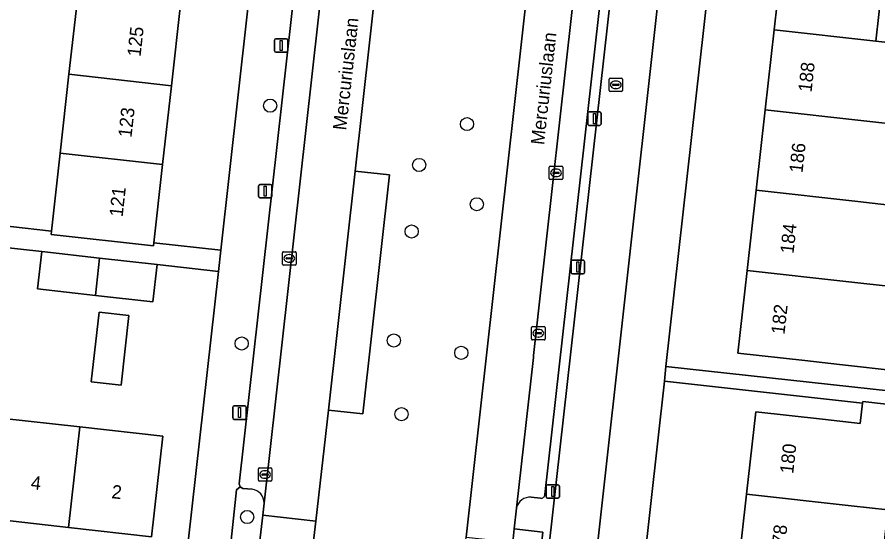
# Model space of a CAD drawing. Extents: x 161928 to 163071, y 386474 to 387428.
# Drawn here: x 162309.1 to 162373.1, y 387281.8 to 387320.1 of the extents above; entities that cross this region are included whole.
import ezdxf

# ---------------------------------------------------------------- set-up
doc = ezdxf.new("R2010")
doc.units = 0
for name, color, linetype in [('IMGEO_Berm_groen', 7, 'Continuous'), ('IMGEO_Boom', 7, 'Continuous'), ('IMGEO_Erf', 7, 'Continuous'), ('IMGEO_Fietspad_gesloten', 7, 'Continuous'), ('IMGEO_Kolk', 7, 'Continuous'), ('IMGEO_Lichtmast', 7, 'Continuous'), ('IMGEO_Openbare_ruimte_label', 7, 'Continuous'), ('IMGEO_Pand', 7, 'Continuous'), ('IMGEO_Pand_nummerreeks', 7, 'Continuous'), ('IMGEO_Parkeervlak_open', 7, 'Continuous'), ('IMGEO_Rijbaan_lokaal_open', 7, 'Continuous'), ('IMGEO_Rioolput', 7, 'Continuous'), ('IMGEO_Verkeerseiland_open', 7, 'Continuous'), ('IMGEO_Voetpad_open', 7, 'Continuous')]:
    doc.layers.add(name, color=color, linetype=linetype)

msp = doc.modelspace()

# ---------------------------------------------------------------- linework, layer by layer
at = {"layer": 'IMGEO_Berm_groen'}
for points in [[(162341.836, 387373.727), (162341.193, 387370.388), (162343.765, 387370.117), (162341.755, 387352.263), (162339.181, 387352.564), (162334.275, 387308.62), (162336.82, 387308.337), (162334.839, 387290.582), (162332.282, 387290.843), (162331.351, 387282.605), (162331.086, 387280.278), (162342.27, 387279.069), (162342.531, 387281.409), (162347.146, 387322.68), (162344.579, 387323), (162346.593, 387340.826)], [(162326.61, 387284.979), (162325.917, 387285.033), (162325.729, 387285.148), (162325.454, 387284.915), (162325.046, 387281.174), (162327.162, 387280.942), (162327.399, 387283.033), (162327.499, 387283.927)]]:
    msp.add_lwpolyline(points, dxfattribs=at)
msp.add_lwpolyline([(162348.24, 387281.78), (162346.105, 387282.013), (162345.999, 387281.03), (162345.763, 387278.83), (162347.879, 387278.599)], close=True, dxfattribs=at)
msp.add_arc((162326.457, 387283.948), 1.042, 358.82498, 81.57445, dxfattribs=at)
at = {"layer": 'IMGEO_Boom'}
for centre in [(162327.957, 387313.481), (162342.595, 387312.112), (162339.032, 387309.074), (162343.331, 387306.151), (162338.479, 387304.124), (162325.836, 387295.797), (162337.154, 387296.02), (162342.17, 387295.106), (162337.722, 387290.545), (162326.246, 387282.898)]:
    msp.add_circle(centre, 0.489, dxfattribs=at)
at = {"layer": 'IMGEO_Erf'}
for points in [[(162316.373, 387346.05), (162317.036, 387351.978), (162317.682, 387357.746), (162318.371, 387363.898), (162319.055, 387370.014), (162313.945, 387370.587), (162314.616, 387376.578), (162319.726, 387376.006), (162327.348, 387375.153), (162326.677, 387369.16), (162325.993, 387363.044), (162325.304, 387356.892), (162324.658, 387351.124), (162323.995, 387345.196), (162323.311, 387339.086), (162322.624, 387332.951), (162321.967, 387327.082), (162321.286, 387321), (162320.61, 387314.96), (162319.954, 387309.102), (162319.303, 387303.286), (162324.281, 387302.729), (162332.617, 387377.38)], [(162374.733, 387293.742), (162370.303, 387294.239), (162367.718, 387294.529), (162362.749, 387295.085), (162363.438, 387301.236), (162364.105, 387307.199), (162364.773, 387313.162), (162365.44, 387319.125), (162366.108, 387325.088), (162366.775, 387331.05), (162367.442, 387337.013), (162368.11, 387342.976), (162368.777, 387348.939), (162369.466, 387355.09), (162364.401, 387355.657), (162364.388, 387355.47), (162364.265, 387355.501), (162363.697, 387350.491), (162357.394, 387294.088), (162386.416, 387290.929)], [(162299.466, 387305.528), (162311.684, 387304.16), (162312.332, 387309.955), (162312.988, 387315.814), (162313.664, 387321.854), (162314.345, 387327.936), (162314.373, 387328.187), (162311.454, 387328.514), (162312.084, 387334.132), (162315.002, 387333.805), (162315.689, 387339.94), (162316.373, 387346.05)], [(162373.661, 387324.243), (162372.994, 387318.28), (162375.645, 387317.984)], [(162324.106, 387301.161), (162319.542, 387301.671), (162319.229, 387298.894), (162314.96, 387299.375), (162310.661, 387299.859), (162310.974, 387302.637), (162307.559, 387303.018)], [(162321.108, 387277.527), (162321.589, 387278.626), (162324.106, 387301.161)], [(162373.239, 387277.465), (162370.496, 387277.771), (162369.831, 387271.808), (162373.539, 387271.394), (162372.875, 387265.43), (162372.211, 387259.467), (162368.502, 387259.881), (162367.82, 387253.76), (162365.017, 387254.072), (162360.047, 387254.626), (162360.729, 387260.748), (162361.394, 387266.711), (162362.059, 387272.675), (162362.723, 387278.638), (162363.388, 387284.601), (162364.071, 387290.727), (162369.041, 387290.173), (162371.843, 387289.86), (162372.01, 387291.354), (162357.273, 387293.001), (162353.679, 387260.843), (162352.911, 387253.975), (162381.652, 387250.761)], [(162307.927, 387290.252), (162313.79, 387289.596), (162319.962, 387288.905), (162319.126, 387281.437), (162312.953, 387282.128), (162307.09, 387282.784)]]:
    msp.add_lwpolyline(points, dxfattribs=at)
msp.add_lwpolyline([(162315.228, 387298.119), (162317.446, 387297.871), (162316.867, 387292.702), (162314.649, 387292.951)], close=True, dxfattribs=at)
at = {"layer": 'IMGEO_Fietspad_gesloten'}
for points in [[(162315.626, 386950.841), (162317.167, 386964.756), (162318.47, 386976.523), (162334.734, 387123.4), (162337.473, 387147.951), (162350.137, 387261.458), (162363.238, 387379.093), (162354.795, 387376.661)], [(162358.923, 387372.829), (162357.435, 387358.557), (162347.6, 387270.903)]]:
    msp.add_lwpolyline(points, dxfattribs=at)
at = {"layer": 'IMGEO_Kolk'}
for p, q in [((162348.716, 387308.057), (162348.716, 387308.909)), ((162348.791, 387308.983), (162349.643, 387308.983)), ((162349.204, 387308.763), (162349.229, 387308.763)), ((162349.717, 387308.909), (162349.717, 387308.057)), ((162348.975, 387308.477), (162348.975, 387308.489)), ((162349.413, 387308.44), (162349.015, 387308.44)), ((162349.018, 387308.526), (162349.416, 387308.526)), ((162349.227, 387308.203), (162349.202, 387308.203)), ((162349.459, 387308.489), (162349.459, 387308.477)), ((162349.643, 387307.983), (162348.791, 387307.983)), ((162328.876, 387301.7), (162328.876, 387302.552)), ((162328.951, 387302.626), (162329.803, 387302.626)), ((162329.364, 387302.406), (162329.389, 387302.406)), ((162329.877, 387302.552), (162329.877, 387301.7)), ((162329.135, 387302.12), (162329.135, 387302.132)), ((162329.573, 387302.083), (162329.175, 387302.083)), ((162329.178, 387302.169), (162329.576, 387302.169)), ((162329.387, 387301.846), (162329.362, 387301.846)), ((162329.619, 387302.132), (162329.619, 387302.12)), ((162329.803, 387301.626), (162328.951, 387301.626)), ((162347.395, 387296.137), (162347.395, 387296.989)), ((162347.47, 387297.063), (162348.322, 387297.063)), ((162347.654, 387296.557), (162347.654, 387296.569)), ((162347.697, 387296.606), (162348.095, 387296.606)), ((162347.883, 387296.843), (162347.908, 387296.843)), ((162348.138, 387296.569), (162348.138, 387296.557)), ((162348.396, 387296.989), (162348.396, 387296.137)), ((162348.322, 387296.063), (162347.47, 387296.063)), ((162348.092, 387296.52), (162347.694, 387296.52)), ((162347.906, 387296.283), (162347.881, 387296.283)), ((162327.077, 387285.632), (162327.077, 387286.484)), ((162327.152, 387286.558), (162328.004, 387286.558)), ((162327.565, 387286.338), (162327.59, 387286.338)), ((162328.078, 387286.484), (162328.078, 387285.632)), ((162327.336, 387286.052), (162327.336, 387286.064)), ((162327.774, 387286.015), (162327.376, 387286.015)), ((162327.379, 387286.101), (162327.777, 387286.101)), ((162327.588, 387285.778), (162327.563, 387285.778)), ((162327.82, 387286.064), (162327.82, 387286.052)), ((162328.004, 387285.558), (162327.152, 387285.558))]:
    msp.add_line(p, q, dxfattribs=at)
for points in [[(162348.716, 387308.057), (162348.716, 387308.909)], [(162348.791, 387308.983), (162349.643, 387308.983)], [(162349.717, 387308.909), (162349.717, 387308.057)], [(162349.643, 387307.983), (162348.791, 387307.983)], [(162328.876, 387301.7), (162328.876, 387302.552)], [(162328.951, 387302.626), (162329.803, 387302.626)], [(162329.877, 387302.552), (162329.877, 387301.7)], [(162329.803, 387301.626), (162328.951, 387301.626)], [(162347.395, 387296.137), (162347.395, 387296.989)], [(162347.47, 387297.063), (162348.322, 387297.063)], [(162348.396, 387296.989), (162348.396, 387296.137)], [(162348.322, 387296.063), (162347.47, 387296.063)], [(162327.077, 387285.632), (162327.077, 387286.484)], [(162327.152, 387286.558), (162328.004, 387286.558)], [(162328.078, 387286.484), (162328.078, 387285.632)], [(162328.004, 387285.558), (162327.152, 387285.558)]]:
    msp.add_lwpolyline(points, dxfattribs=at)
for centre, radius, start, end in [((162348.793, 387308.907), 0.0765, 91.55205, 178.44795), ((162348.793, 387308.907), 0.0765, 91.55205, 178.44795), ((162349.641, 387308.907), 0.0765, 1.55205, 88.44795), ((162349.641, 387308.907), 0.0765, 1.55205, 88.44795), ((162349.015, 387308.486), 0.0403, 85.87752, 175.75265), ((162349.012, 387308.476), 0.0366, 178.93798, 274.71019), ((162349.416, 387308.483), 0.043, 264.86636, 352.45326), ((162349.42, 387308.488), 0.0386, 1.73085, 96.63898), ((162348.793, 387308.059), 0.0765, 181.55205, 268.44795), ((162348.793, 387308.059), 0.0765, 181.55205, 268.44795), ((162349.641, 387308.059), 0.0765, 271.55205, 358.44795), ((162349.641, 387308.059), 0.0765, 271.55205, 358.44795), ((162328.953, 387302.55), 0.0765, 91.55205, 178.44795), ((162328.953, 387302.55), 0.0765, 91.55205, 178.44795), ((162329.801, 387302.55), 0.0765, 1.55205, 88.44795), ((162329.801, 387302.55), 0.0765, 1.55205, 88.44795), ((162328.953, 387301.702), 0.0765, 181.55205, 268.44795), ((162328.953, 387301.702), 0.0765, 181.55205, 268.44795), ((162329.175, 387302.129), 0.0403, 85.87752, 175.75265), ((162329.172, 387302.119), 0.0366, 178.93798, 274.71019), ((162329.576, 387302.126), 0.043, 264.86636, 352.45326), ((162329.58, 387302.131), 0.0386, 1.73085, 96.63898), ((162329.801, 387301.702), 0.0765, 271.55205, 358.44795), ((162329.801, 387301.702), 0.0765, 271.55205, 358.44795), ((162347.472, 387296.987), 0.0765, 91.55205, 178.44795), ((162347.472, 387296.987), 0.0765, 91.55205, 178.44795), ((162347.694, 387296.566), 0.0403, 85.87752, 175.75265), ((162347.691, 387296.556), 0.0366, 178.93798, 274.71019), ((162348.095, 387296.563), 0.043, 264.86636, 352.45326), ((162348.099, 387296.568), 0.0386, 1.73085, 96.63898), ((162348.32, 387296.987), 0.0765, 1.55205, 88.44795), ((162348.32, 387296.987), 0.0765, 1.55205, 88.44795), ((162347.472, 387296.139), 0.0765, 181.55205, 268.44795), ((162347.472, 387296.139), 0.0765, 181.55205, 268.44795), ((162348.32, 387296.139), 0.0765, 271.55205, 358.44795), ((162348.32, 387296.139), 0.0765, 271.55205, 358.44795), ((162327.154, 387286.482), 0.0765, 91.55205, 178.44795), ((162327.154, 387286.482), 0.0765, 91.55205, 178.44795), ((162328.002, 387286.482), 0.0765, 1.55205, 88.44795), ((162328.002, 387286.482), 0.0765, 1.55205, 88.44795), ((162327.376, 387286.061), 0.0403, 85.87752, 175.75265), ((162327.373, 387286.051), 0.0366, 178.93798, 274.71019), ((162327.777, 387286.058), 0.043, 264.86636, 352.45326), ((162327.781, 387286.063), 0.0386, 1.73085, 96.63898), ((162327.154, 387285.634), 0.0765, 181.55205, 268.44795), ((162327.154, 387285.634), 0.0765, 181.55205, 268.44795), ((162328.002, 387285.634), 0.0765, 271.55205, 358.44795), ((162328.002, 387285.634), 0.0765, 271.55205, 358.44795)]:
    msp.add_arc(centre, radius, start, end, dxfattribs=at)
for centre, major_axis, ratio, start_param, end_param in [((162349.203, 387308.483), (-0.387, 0.002), 0.722429, 4.712389, 7.853982), ((162349.228, 387308.483), (-0.39, 0.002), 0.717154, 1.570796, 4.712389), ((162329.363, 387302.126), (-0.387, 0.002), 0.722429, 4.712389, 7.853982), ((162329.388, 387302.126), (-0.39, 0.002), 0.717154, 1.570796, 4.712389), ((162347.882, 387296.563), (-0.387, 0.002), 0.722429, 4.712389, 7.853982), ((162347.907, 387296.563), (-0.39, 0.002), 0.717154, 1.570796, 4.712389), ((162327.564, 387286.058), (-0.387, 0.002), 0.722429, 4.712389, 7.853982), ((162327.589, 387286.058), (-0.39, 0.002), 0.717154, 1.570796, 4.712389)]:
    msp.add_ellipse(centre, major_axis=major_axis, ratio=ratio, start_param=start_param, end_param=end_param, dxfattribs=at)
at = {"layer": 'IMGEO_Lichtmast'}
for p, q in [((162328.277, 387317.556), (162328.277, 387318.356)), ((162328.277, 387318.356), (162328.277, 387317.556)), ((162328.377, 387318.456), (162329.167, 387318.456)), ((162329.167, 387318.456), (162328.377, 387318.456)), ((162329.267, 387318.356), (162329.267, 387317.556)), ((162329.267, 387317.556), (162329.267, 387318.356)), ((162329.167, 387317.456), (162328.377, 387317.456)), ((162328.377, 387317.456), (162329.167, 387317.456)), ((162351.574, 387312.115), (162351.574, 387312.915)), ((162351.574, 387312.915), (162351.574, 387312.115)), ((162351.674, 387313.015), (162352.464, 387313.015)), ((162352.464, 387313.015), (162351.674, 387313.015)), ((162352.564, 387312.915), (162352.564, 387312.115)), ((162352.564, 387312.115), (162352.564, 387312.915)), ((162352.464, 387312.015), (162351.674, 387312.015)), ((162351.674, 387312.015), (162352.464, 387312.015)), ((162327.099, 387306.728), (162327.099, 387307.528)), ((162327.099, 387307.528), (162327.099, 387306.728)), ((162327.199, 387307.628), (162327.989, 387307.628)), ((162327.989, 387307.628), (162327.199, 387307.628)), ((162328.089, 387307.528), (162328.089, 387306.728)), ((162328.089, 387306.728), (162328.089, 387307.528)), ((162327.989, 387306.628), (162327.199, 387306.628)), ((162327.199, 387306.628), (162327.989, 387306.628)), ((162350.345, 387301.085), (162350.345, 387301.885)), ((162350.345, 387301.885), (162350.345, 387301.085)), ((162350.445, 387301.985), (162351.235, 387301.985)), ((162351.235, 387301.985), (162350.445, 387301.985)), ((162351.335, 387301.885), (162351.335, 387301.085)), ((162351.335, 387301.085), (162351.335, 387301.885)), ((162351.235, 387300.985), (162350.445, 387300.985)), ((162350.445, 387300.985), (162351.235, 387300.985)), ((162325.184, 387290.263), (162325.184, 387291.063)), ((162325.184, 387291.063), (162325.184, 387290.263)), ((162325.284, 387291.163), (162326.074, 387291.163)), ((162326.074, 387291.163), (162325.284, 387291.163)), ((162326.174, 387291.063), (162326.174, 387290.263)), ((162326.174, 387290.263), (162326.174, 387291.063)), ((162326.074, 387290.163), (162325.284, 387290.163)), ((162325.284, 387290.163), (162326.074, 387290.163)), ((162348.472, 387284.391), (162348.472, 387285.191)), ((162348.472, 387285.191), (162348.472, 387284.391)), ((162348.572, 387285.291), (162349.362, 387285.291)), ((162349.362, 387285.291), (162348.572, 387285.291)), ((162349.462, 387285.191), (162349.462, 387284.391)), ((162349.462, 387284.391), (162349.462, 387285.191)), ((162349.362, 387284.291), (162348.572, 387284.291)), ((162348.572, 387284.291), (162349.362, 387284.291))]:
    msp.add_line(p, q, dxfattribs=at)
for points in [[(162328.697, 387318.331), (162328.847, 387318.331), (162328.847, 387317.581), (162328.697, 387317.581), (162328.697, 387318.331)], [(162351.994, 387312.89), (162352.144, 387312.89), (162352.144, 387312.14), (162351.994, 387312.14), (162351.994, 387312.89)], [(162327.519, 387307.503), (162327.669, 387307.503), (162327.669, 387306.753), (162327.519, 387306.753), (162327.519, 387307.503)], [(162350.765, 387301.86), (162350.915, 387301.86), (162350.915, 387301.11), (162350.765, 387301.11), (162350.765, 387301.86)], [(162325.604, 387291.038), (162325.754, 387291.038), (162325.754, 387290.288), (162325.604, 387290.288), (162325.604, 387291.038)], [(162348.892, 387285.166), (162349.042, 387285.166), (162349.042, 387284.416), (162348.892, 387284.416), (162348.892, 387285.166)]]:
    msp.add_lwpolyline(points, dxfattribs=at)
for centre, start, end in [((162328.377, 387318.356), 90, 180), ((162328.377, 387318.356), 90, 180), ((162329.167, 387318.356), 0, 90), ((162329.167, 387318.356), 360, 90), ((162328.377, 387317.556), 180, 270), ((162328.377, 387317.556), 180, 270), ((162329.167, 387317.556), 270, 0), ((162329.167, 387317.556), 270, 0), ((162351.674, 387312.915), 90, 180), ((162351.674, 387312.915), 90, 180), ((162352.464, 387312.915), 0, 90), ((162352.464, 387312.915), 360, 90), ((162351.674, 387312.115), 180, 270), ((162351.674, 387312.115), 180, 270), ((162352.464, 387312.115), 270, 0), ((162352.464, 387312.115), 270, 0), ((162327.199, 387307.528), 90, 180), ((162327.199, 387307.528), 90, 180), ((162327.989, 387307.528), 0, 90), ((162327.989, 387307.528), 360, 90), ((162327.199, 387306.728), 180, 270), ((162327.199, 387306.728), 180, 270), ((162327.989, 387306.728), 270, 0), ((162327.989, 387306.728), 270, 0), ((162350.445, 387301.885), 90, 180), ((162350.445, 387301.885), 90, 180), ((162351.235, 387301.885), 0, 90), ((162351.235, 387301.885), 360, 90), ((162350.445, 387301.085), 180, 270), ((162350.445, 387301.085), 180, 270), ((162351.235, 387301.085), 270, 0), ((162351.235, 387301.085), 270, 0), ((162325.284, 387291.063), 90, 180), ((162325.284, 387291.063), 90, 180), ((162326.074, 387291.063), 0, 90), ((162326.074, 387291.063), 360, 90), ((162325.284, 387290.263), 180, 270), ((162325.284, 387290.263), 180, 270), ((162326.074, 387290.263), 270, 0), ((162326.074, 387290.263), 270, 0), ((162348.572, 387285.191), 90, 180), ((162348.572, 387285.191), 90, 180), ((162349.362, 387285.191), 0, 90), ((162349.362, 387285.191), 360, 90), ((162348.572, 387284.391), 180, 270), ((162348.572, 387284.391), 180, 270), ((162349.362, 387284.391), 270, 0), ((162349.362, 387284.391), 270, 0)]:
    msp.add_arc(centre, 0.1, start, end, dxfattribs=at)
at = {"layer": 'IMGEO_Pand'}
for points in [[(162366.108, 387325.088), (162365.44, 387319.125), (162372.994, 387318.28), (162373.661, 387324.243)], [(162313.664, 387321.854), (162312.988, 387315.814), (162320.61, 387314.96), (162321.286, 387321)], [(162375.645, 387317.984), (162372.994, 387318.28), (162365.44, 387319.125), (162364.773, 387313.162), (162372.326, 387312.317), (162374.978, 387312.02)], [(162312.988, 387315.814), (162312.332, 387309.955), (162319.954, 387309.102), (162320.61, 387314.96)], [(162374.978, 387312.02), (162372.326, 387312.317), (162364.773, 387313.162), (162364.105, 387307.199), (162371.659, 387306.354), (162374.441, 387306.043), (162375.108, 387312.005)], [(162319.954, 387309.102), (162312.332, 387309.955), (162311.684, 387304.16), (162311.656, 387303.914), (162319.278, 387303.061), (162319.303, 387303.286)], [(162375.031, 387305.977), (162374.441, 387306.043), (162371.659, 387306.354), (162364.105, 387307.199), (162363.438, 387301.236), (162370.992, 387300.391), (162374.364, 387300.014)], [(162315.271, 387302.153), (162310.974, 387302.637), (162310.661, 387299.859), (162314.96, 387299.375)], [(162314.96, 387299.375), (162319.229, 387298.894), (162319.542, 387301.671), (162315.271, 387302.153)], [(162374.364, 387300.014), (162370.992, 387300.391), (162363.438, 387301.236), (162362.749, 387295.085), (162367.718, 387294.529), (162370.303, 387294.239), (162374.733, 387293.742), (162375.421, 387299.896)], [(162317.446, 387297.871), (162315.228, 387298.119), (162314.649, 387292.951), (162316.867, 387292.702)], [(162374.855, 387290.874), (162374.887, 387291.163), (162372.024, 387291.482), (162372.01, 387291.354), (162371.843, 387289.86), (162369.041, 387290.173), (162364.071, 387290.727), (162363.388, 387284.601), (162371.16, 387283.734), (162373.904, 387283.428), (162374.023, 387283.415)], [(162313.79, 387289.596), (162307.927, 387290.252), (162307.09, 387282.784), (162312.953, 387282.128)], [(162312.953, 387282.128), (162319.126, 387281.437), (162319.962, 387288.905), (162313.79, 387289.596)], [(162373.904, 387283.428), (162371.16, 387283.734), (162363.388, 387284.601), (162362.723, 387278.638), (162370.496, 387277.771), (162373.239, 387277.465)]]:
    msp.add_lwpolyline(points, close=True, dxfattribs=at)
at = {"layer": 'IMGEO_Parkeervlak_open'}
for points in [[(162327.499, 387283.927), (162337.327, 387371.738)], [(162335.209, 387370.8), (162325.658, 387285.366), (162325.729, 387285.148), (162325.917, 387285.033), (162326.61, 387284.979)], [(162354.241, 387354.797), (162347.545, 387294.905), (162347.53, 387294.77), (162346.272, 387283.569)], [(162348.385, 387284.579), (162356.114, 387353.455)], [(162347.362, 387284.365), (162348.055, 387284.291)]]:
    msp.add_lwpolyline(points, dxfattribs=at)
msp.add_lwpolyline([(162334.275, 387308.62), (162332.282, 387290.843), (162334.839, 387290.582), (162336.82, 387308.337)], close=True, dxfattribs=at)
for centre, radius, start, end in [((162326.457, 387283.948), 1.042, 358.82498, 81.57445), ((162348.078, 387284.598), 0.308, 265.78839, 356.43579), ((162347.249, 387283.375), 0.996, 83.49371, 168.78575)]:
    msp.add_arc(centre, radius, start, end, dxfattribs=at)
at = {"layer": 'IMGEO_Rijbaan_lokaal_open'}
msp.add_lwpolyline([(162334.275, 387308.62), (162339.181, 387352.564), (162341.193, 387370.388), (162341.836, 387373.727), (162337.573, 387374.309), (162337.327, 387371.738), (162327.499, 387283.927), (162327.399, 387283.033), (162331.351, 387282.605), (162332.282, 387290.843)], close=True, dxfattribs=at)
for points in [[(162351.159, 387358.354), (162349.154, 387340.555), (162347.146, 387322.68), (162342.531, 387281.409), (162345.999, 387281.03), (162346.105, 387282.013), (162346.272, 387283.569), (162347.53, 387294.77), (162347.545, 387294.905), (162354.241, 387354.797), (162355.224, 387364.035), (162355.368, 387365.602), (162355.238, 387368.872), (162354.917, 387372.77), (162350.848, 387372.498), (162351.126, 387369.366)], [(162330.613, 387276.119), (162330.84, 387278.115), (162331.086, 387280.278), (162331.351, 387282.605), (162327.399, 387283.033), (162327.162, 387280.942), (162326.832, 387278.156), (162326.594, 387276.195)]]:
    msp.add_lwpolyline(points, dxfattribs=at)
at = {"layer": 'IMGEO_Rioolput'}
for p, q in [((162353.164, 387314.609), (162353.164, 387315.461)), ((162353.239, 387315.535), (162354.091, 387315.535)), ((162353.652, 387315.315), (162353.677, 387315.315)), ((162354.165, 387315.461), (162354.165, 387314.609)), ((162354.091, 387314.535), (162353.239, 387314.535)), ((162353.423, 387315.029), (162353.423, 387315.041)), ((162353.861, 387314.992), (162353.463, 387314.992)), ((162353.466, 387315.078), (162353.864, 387315.078)), ((162353.675, 387314.755), (162353.65, 387314.755)), ((162353.907, 387315.041), (162353.907, 387315.029))]:
    msp.add_line(p, q, dxfattribs=at)
for points in [[(162353.164, 387314.609), (162353.164, 387315.461)], [(162353.239, 387315.535), (162354.091, 387315.535)], [(162354.165, 387315.461), (162354.165, 387314.609)], [(162354.091, 387314.535), (162353.239, 387314.535)]]:
    msp.add_lwpolyline(points, dxfattribs=at)
for centre, radius, start, end in [((162353.241, 387315.459), 0.0765, 91.55205, 178.44795), ((162353.241, 387315.459), 0.0765, 91.55205, 178.44795), ((162354.089, 387315.459), 0.0765, 1.55205, 88.44795), ((162354.089, 387315.459), 0.0765, 1.55205, 88.44795), ((162353.241, 387314.611), 0.0765, 181.55205, 268.44795), ((162353.241, 387314.611), 0.0765, 181.55205, 268.44795), ((162353.463, 387315.038), 0.0403, 85.87752, 175.75265), ((162353.46, 387315.028), 0.0366, 178.93798, 274.71019), ((162353.864, 387315.035), 0.043, 264.86636, 352.45326), ((162353.868, 387315.04), 0.0386, 1.73085, 96.63898), ((162354.089, 387314.611), 0.0765, 271.55205, 358.44795), ((162354.089, 387314.611), 0.0765, 271.55205, 358.44795)]:
    msp.add_arc(centre, radius, start, end, dxfattribs=at)
for centre, major_axis, ratio, start_param, end_param in [((162353.651, 387315.035), (-0.387, 0.002), 0.722429, 4.712389, 7.853982), ((162353.676, 387315.035), (-0.39, 0.002), 0.717154, 1.570796, 4.712389)]:
    msp.add_ellipse(centre, major_axis=major_axis, ratio=ratio, start_param=start_param, end_param=end_param, dxfattribs=at)
at = {"layer": 'IMGEO_Verkeerseiland_open'}
for points in [[(162347.6, 387270.903), (162357.435, 387358.557), (162358.923, 387372.829)], [(162356.114, 387353.455), (162348.385, 387284.579)], [(162348.055, 387284.291), (162347.362, 387284.365)], [(162346.272, 387283.569), (162346.105, 387282.013), (162348.24, 387281.78), (162347.879, 387278.599), (162345.763, 387278.83), (162344.63, 387268.624), (162344.902, 387268.58)]]:
    msp.add_lwpolyline(points, dxfattribs=at)
for centre, radius, start, end in [((162348.078, 387284.598), 0.308, 265.78839, 356.43579), ((162347.249, 387283.375), 0.996, 83.49371, 168.78575)]:
    msp.add_arc(centre, radius, start, end, dxfattribs=at)
at = {"layer": 'IMGEO_Voetpad_open'}
for points in [[(162363.238, 387379.093), (162350.137, 387261.458), (162337.473, 387147.951), (162334.734, 387123.4), (162318.47, 386976.523), (162322.698, 386973.515), (162322.946, 386976.528)], [(162345.728, 387189.747), (162345.895, 387191.239), (162352.766, 387252.682), (162352.911, 387253.975), (162353.679, 387260.843), (162357.273, 387293.001), (162357.394, 387294.088), (162363.697, 387350.491), (162364.265, 387355.501), (162364.388, 387355.47), (162364.401, 387355.657), (162364.493, 387356.943), (162364.44, 387356.982), (162364.456, 387357.125), (162366.79, 387377.901)], [(162332.617, 387377.38), (162324.281, 387302.729), (162324.106, 387301.161), (162321.589, 387278.626), (162321.108, 387277.527), (162320.44, 387271.495)], [(162326.832, 387278.156), (162327.162, 387280.942), (162325.046, 387281.174), (162325.454, 387284.915), (162325.729, 387285.148), (162325.658, 387285.366), (162335.209, 387370.8), (162335.367, 387374.472)], [(162307.559, 387303.018), (162310.974, 387302.637), (162315.271, 387302.153), (162319.542, 387301.671), (162324.106, 387301.161), (162324.281, 387302.729), (162319.303, 387303.286), (162319.278, 387303.061), (162311.656, 387303.914), (162311.684, 387304.16), (162299.466, 387305.528)], [(162386.416, 387290.929), (162357.394, 387294.088), (162357.273, 387293.001), (162372.01, 387291.354), (162372.024, 387291.482), (162374.887, 387291.163)]]:
    msp.add_lwpolyline(points, dxfattribs=at)

# ---------------------------------------------------------------- texts
at = {"layer": 'IMGEO_Openbare_ruimte_label'}
for p in [(162333.604, 387311.617), (162348.322, 387310.53)]:
    msp.add_text('Mercuriuslaan', height=1, rotation=83.62818, dxfattribs=at).set_placement(p)
at = {"layer": 'IMGEO_Pand_nummerreeks'}
for s, rotation, p in [('125', 83.61288, (162318.312, 387317.081)), ('188', 83.61173, (162368.217, 387314.446)), ('123', 83.61288, (162317.64, 387311.073)), ('186', 83.61173, (162367.545, 387308.442)), ('121', 83.61173, (162316.98, 387305.178)), ('184', 83.61173, (162366.874, 387302.441)), ('182', 83.61173, (162366.202, 387296.439)), ('180', 83.64038, (162366.854, 387286.08)), ('4', 353.61271, (162310.12, 387284.981)), ('2', 353.61271, (162316.126, 387284.308)), ('178', 83.64038, (162366.183, 387280.063))]:
    msp.add_text(s, height=1, rotation=rotation, dxfattribs=at).set_placement(p)

doc.saveas('drawing.dxf')
